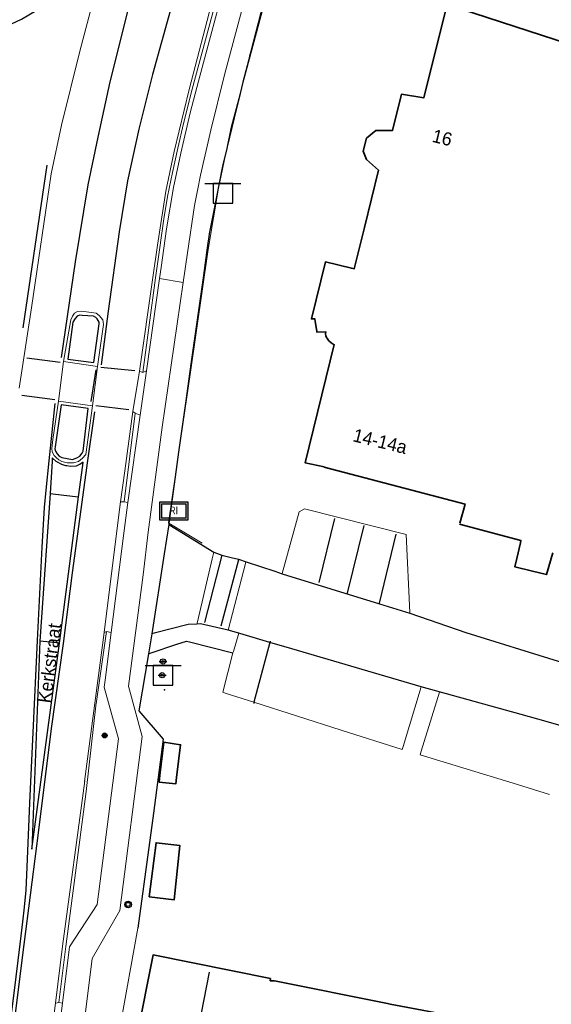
# Model space of a CAD drawing. Header units: metres. Extents: x 169249 to 194689, y 406250 to 412203.
# Tile 323 of 442: x 187870 to 187910, y 411186 to 411261. Entities that reach past the tile are written whole.
import ezdxf
from ezdxf.enums import TextEntityAlignment as Align

# ---------------------------------------------------------------- set-up
doc = ezdxf.new("R2010")
doc.units = ezdxf.units.M
doc.layers.get('0').update_dxf_attribs({"linetype": 'CONTINUOUS'})
for name, color, linetype in [('BGT_NLCS_N264$0$B-WE-IE-MEUBILAIR_WEGMEUBILAIR-S', 252, 'CONTINUOUS'), ('BGT_NLCS_N264$0$B-WE-KG-KADASTRAAL_NOK-G', 252, 'CONTINUOUS'), ('BGT_NLCS_N264$0$B-WE-OG-TOPOGRAFIE_WEG_RIJWEG-G', 252, 'CONTINUOUS'), ('BGT_NLCS_N264$0$B-WE-OG-TOPOGRAFIE_WEG_VERKEERSEILAND-GV', 252, 'CONTINUOUS'), ('BGT_NLCS_N264$0$B-WE-OG-TOPOGRAFIE_WEG_VOETPAD-G', 252, 'CONTINUOUS'), ('BGT_NLCS_N264$0$B-WE-VW-MARKERING-G', 252, 'CONTINUOUS'), ('BGT_NLCS_N264$0$B-WE-VW-VERKEERSTEKEN_DRAAGCONSTRUCTIE-S', 252, 'CONTINUOUS'), ('BGT_NLCS_N264$0$Label_Nummeraanduidingreeks', 252, 'CONTINUOUS'), ('BGT_NLCS_N264$0$Label_Openbareruimte', 252, 'CONTINUOUS')]:
    doc.layers.add(name, color=color, linetype=linetype)
for name, color, linetype, lineweight in [('BGT_NLCS_N264$0$B-WE-IE-TERREINAFSCHEIDING_KUNSTMATIG_HEKWERK-G', 252, 'BGT_NLCS_N264$0$IE-TERREINAFSCHEIDING-KUNSTMATIG', 18), ('BGT_NLCS_N264$0$B-WE-OG-TOPOGRAFIE_BEBOUWING-G', 252, 'CONTINUOUS', 35), ('BGT_NLCS_N264$0$B-WE-OG-TOPOGRAFIE_WEG_PARKEERPLAATS-G', 252, 'CONTINUOUS', 18), ('BGT_NLCS_N264$0$B-WE-OG-TOPOGRAFIE_WEG_RIJWEG-GV', 252, 'CONTINUOUS', 18), ('BGT_NLCS_N264$0$B-WE-OG-TOPOGRAFIE_WEG_RIJWIELPAD-GV', 252, 'CONTINUOUS', 18), ('BGT_NLCS_N264$0$B-WE-OG-TOPOGRAFIE_WEG_VERHARD-G', 252, 'CONTINUOUS', 18), ('BGT_NLCS_N264$0$B-WE-OG-TOPOGRAFIE_WEG_VOETPAD-GV', 252, 'CONTINUOUS', 18), ('BGT_NLCS_N264$0$B-WE-VW-VERKEERSTEKEN_BORD-S', 252, 'CONTINUOUS', 25), ('X-XX-AL-REFERENTIE-G', 7, 'CONTINUOUS', 18)]:
    doc.layers.add(name, color=color, linetype=linetype, lineweight=lineweight)
doc.styles.add('BGT_NLCS_N264$0$NLCS-ISO', font='NLCS-ISO.ttf')
doc.styles.add('BGT_NLCS_N264$0$STANDARD', font='txt')
doc.linetypes.add('BGT_NLCS_N264$0$IE-TERREINAFSCHEIDING-KUNSTMATIG', pattern='A,4,[82,NLCS.SHX,S=0.75,R=90,X=0,Y=0],4,-2', length=10)

# ---------------------------------------------------------------- blocks, each defined once
blk = doc.blocks.new('BGT_NLCS_N264$0$SIE-WEG_AFVALBAK_TYPE_01')
for radius in [0.25, 0.156]:
    blk.add_circle((0, 0), radius)
blk = doc.blocks.new('BGT_NLCS_N264$0$SVW-VERKEERSTEKEN_BORD_ANWB-SO')
blk.add_line((-1.375, 0), (1.375, 0))
at = {"flags": 128}
blk.add_lwpolyline([(-0.75, 0), (-0.75, -1.5), (0.75, -1.5), (0.75, 0)], close=True, dxfattribs=at)
blk = doc.blocks.new('BGT_NLCS_N264$0$SRI-TERREINKAST-SO')
at = {"ltscale": 0.1}
h = blk.add_hatch(color=256, dxfattribs=at)
h.paths.add_polyline_path([(1.163, 0.641), (-1.012, 0.641), (-1.012, -0.71), (1.163, -0.71)])
h.paths.add_polyline_path([(1.013, 0.491), (-0.862, 0.491), (-0.862, -0.56), (1.013, -0.56)], flags=16)
at = {"flags": 128}
for points in [[(1.163, 0.641), (-1.012, 0.641), (-1.012, -0.71), (1.163, -0.71)], [(1.013, 0.491), (-0.862, 0.491), (-0.862, -0.56), (1.013, -0.56)]]:
    blk.add_lwpolyline(points, close=True, dxfattribs=at)
at = {"style": 'BGT_NLCS_N264$0$NLCS-ISO'}
blk.add_text('RI', height=0.6, dxfattribs=at).set_placement((-0.262, -0.289))
blk = doc.blocks.new('BGT_NLCS_N264$0$SIE-WEG_PAAL_ALGEMEEN_TYPE_01-SO')
h = blk.add_hatch(color=256)
edge = h.paths.add_edge_path()
edge.add_arc((0, 0), 0.188, 0, 360)
at = {"ltscale": 0.5}
blk.add_circle((0, 0), 0.188, dxfattribs=at)
blk = doc.blocks.new('BGT_NLCS_N264$0$SIE-WEG_VERKEERSBORD_PAAL-SO')
blk.add_line((-0.3, 0), (0.3, 0))
for radius in [0.2, 0.0745]:
    blk.add_circle((0, 0), radius)
blk = doc.blocks.new('BGT_NLCS_N264')
at = {"layer": 'BGT_NLCS_N264$0$B-WE-IE-MEUBILAIR_WEGMEUBILAIR-S'}
blk.add_point((187880.876, 411210.39, 12.326), dxfattribs=at)
at = {"layer": 'BGT_NLCS_N264$0$B-WE-IE-TERREINAFSCHEIDING_KUNSTMATIG_HEKWERK-G'}
for p, q in [((187886.643, 411255.79, 11.546), (187891.423, 411273.727, 11.528)), ((187883.736, 411221.552, 11.577), (187881.212, 411223.086, 11.543)), ((187878.842, 411192.234, 11.521), (187875.713, 411174.998, 11.558))]:
    blk.add_line(p, q, dxfattribs=at)
for points in [[(187885.62, 411251.617, 11.549), (187885.961, 411253.231, 11.548), (187886.643, 411255.79, 11.546)], [(187881.695, 411226.611, 11.542), (187882.856, 411234.572, 11.54), (187884.199, 411243.921, 11.554), (187884.981, 411248.598, 11.552), (187885.62, 411251.617, 11.549)], [(187881.212, 411223.086, 11.543), (187881.184, 411223.103, 11.543), (187881.695, 411226.611, 11.542)]]:
    blk.add_polyline3d(points, dxfattribs=at)
at = {"layer": 'BGT_NLCS_N264$0$B-WE-KG-KADASTRAAL_NOK-G'}
blk.add_line((187884.28, 411188.894, 20.362), (187882.091, 411177.571, 20.347), dxfattribs=at)
at = {"layer": 'BGT_NLCS_N264$0$B-WE-OG-TOPOGRAFIE_BEBOUWING-G'}
for points in [[(187903.374, 411223.071, 16.915), (187903.766, 411224.538, 18.769), (187893.045, 411227.357, 18.748), (187893.035, 411227.367, 16.174), (187891.596, 411227.674, 16.234), (187893.803, 411236.677, 16.216), (187893.805, 411236.673, 14.758), (187893.561, 411236.821, 14.764), (187893.38, 411236.98, 14.764), (187893.284, 411237.111, 14.764), (187893.22, 411237.22, 14.767), (187893.171, 411237.357, 14.77), (187893.146, 411237.505, 14.782), (187893.164, 411237.65, 15.208), (187892.47, 411237.632, 15.208), (187892.464, 411237.676, 15.208), (187892.35, 411238.468, 15.201), (187892.328, 411238.627, 15.199), (187892.326, 411238.639, 15.199), (187892.204, 411238.641, 15.196), (187892.07, 411238.643, 15.193), (187892.073, 411238.655, 15.193), (187893.131, 411242.971, 15.184), (187893.131, 411242.972, 15.184), (187895.112, 411242.498, 15.181), (187895.321, 411242.454, 18.787), (187896.104, 411245.61, 18.79), (187897.183, 411249.963, 18.793), (187897.177, 411249.968, 18.793), (187896.268, 411250.778, 18.781), (187895.998, 411251.407, 18.781), (187896.246, 411252.397, 18.769), (187896.981, 411252.974, 18.766), (187897.918, 411252.978, 18.757), (187898.234, 411252.98, 18.754), (187898.919, 411255.748, 18.763), (187900.625, 411255.475, 18.76), (187902.377, 411262.499, 18.736)], [(187902.4, 411262.59, 18.736), (187928.005, 411254.25, 19.151)], [(187910.453, 411220.828, 14.371), (187909.971, 411219.174, 14.419), (187908.885, 411219.432, 14.416), (187907.556, 411219.748, 14.413), (187907.56, 411219.764, 14.413), (187907.701, 411220.388, 14.422), (187907.974, 411221.589, 14.44), (187908.016, 411221.774, 16.924), (187903.328, 411223.007, 16.942)], [(187880.468, 411203.358, 13.21), (187880.531, 411203.891, 13.215), (187880.827, 411206.396, 13.237), (187882.106, 411206.212, 13.246), (187881.8, 411203.704, 13.251), (187881.743, 411203.237, 13.252), (187880.468, 411203.358, 13.21)], [(187879.722, 411194.639, 13.339), (187880.242, 411198.751, 13.351), (187882.042, 411198.543, 13.333), (187881.622, 411194.409, 13.333), (187879.722, 411194.639, 13.339)], [(187889.263, 411188.245, 14.71), (187897.869, 411186.507, 14.722), (187898.058, 411186.459, 14.398), (187903.458, 411185.431, 14.434)], [(187877.555, 411177.863, 17.116), (187880.005, 411190.201, 17.092), (187888.945, 411188.4, 17.065), (187888.935, 411188.237, 16.963), (187889.263, 411188.245, 14.71)]]:
    blk.add_polyline3d(points, dxfattribs=at)
at = {"layer": 'BGT_NLCS_N264$0$B-WE-OG-TOPOGRAFIE_WEG_PARKEERPLAATS-G'}
for points in [[(187899.559, 411216.224, 11.554), (187899.556, 411216.287, 11.555), (187899.291, 411222.228, 11.674), (187891.53, 411224.172, 11.701), (187891.123, 411223.953, 11.701), (187889.84, 411219.25, 11.59), (187889.836, 411219.237, 11.59)], [(187886.091, 411213.203, 11.539), (187886.121, 411213.305, 11.54), (187886.535, 411214.697, 11.551)], [(187887.691, 411209.447, 11.622), (187885.501, 411210.147, 11.626), (187885.311, 411210.208, 11.626), (187886.091, 411213.203, 11.539)], [(187900.425, 411210.633, 11.5), (187899.039, 411206.078, 11.597), (187898.967, 411205.842, 11.602), (187894.321, 411207.328, 11.61), (187887.691, 411209.447, 11.622)], [(187901.824, 411210.22, 11.488), (187900.418, 411205.713, 11.537), (187900.336, 411205.452, 11.54), (187907.749, 411203.178, 11.548), (187910.184, 411202.431, 11.551)]]:
    blk.add_polyline3d(points, dxfattribs=at)
at = {"layer": 'BGT_NLCS_N264$0$B-WE-OG-TOPOGRAFIE_WEG_RIJWEG-G'}
for p, q in [((187881.196, 411222.973, 11.575), (187884.633, 411220.868, 11.716)), ((187886.516, 411220.337, 11.641), (187887.083, 411220.147, 11.581)), ((187889.836, 411219.237, 11.59), (187897.248, 411216.94, 11.563)), ((187897.248, 411216.94, 11.563), (187899.559, 411216.224, 11.554)), ((187886.535, 411214.697, 11.551), (187885.726, 411214.936, 11.512))]:
    blk.add_line(p, q, dxfattribs=at)
for points in [[(187867.711, 411260.585, 11.476), (187867.716, 411260.587, 11.476), (187868.474, 411260.821, 11.482), (187868.844, 411260.936, 11.485), (187869.985, 411261.461, 11.509), (187871.107, 411262.112, 11.512), (187872.195, 411262.818, 11.542), (187872.735, 411263.305, 11.544), (187873.091, 411263.626, 11.545), (187874.128, 411264.676, 11.566), (187874.421, 411264.973, 11.572), (187875.167, 411265.99, 11.473), (187875.819, 411267.126, 11.59), (187875.854, 411267.207, 11.59), (187876.394, 411268.477, 11.596), (187876.847, 411269.601, 11.593)], [(187884.633, 411220.868, 11.716), (187884.642, 411220.865, 11.716), (187885.233, 411220.652, 11.722)], [(187885.233, 411220.652, 11.722), (187885.946, 411220.477, 11.677), (187886.516, 411220.337, 11.641)], [(187887.083, 411220.147, 11.581), (187889.267, 411219.425, 11.588), (187889.836, 411219.237, 11.59)], [(187899.559, 411216.224, 11.554), (187903.826, 411214.752, 11.527), (187910.843, 411212.584, 11.554), (187912.839, 411211.941, 11.557)], [(187883.339, 411215.394, 11.604), (187882.691, 411215.359, 11.548), (187880.082, 411214.709, 11.605), (187879.904, 411214.665, 11.609)], [(187885.726, 411214.936, 11.512), (187883.607, 411215.409, 11.545), (187883.339, 411215.394, 11.604)], [(187888.908, 411213.997, 11.517), (187886.614, 411214.674, 11.55), (187886.535, 411214.697, 11.551)], [(187900.425, 411210.633, 11.5), (187890.567, 411213.507, 11.494), (187888.908, 411213.997, 11.517)], [(187911.724, 411207.477, 11.524), (187909.302, 411208.153, 11.519), (187908.027, 411208.51, 11.516), (187900.425, 411210.633, 11.5)]]:
    blk.add_polyline3d(points, dxfattribs=at)
at = {"layer": 'BGT_NLCS_N264$0$B-WE-OG-TOPOGRAFIE_WEG_RIJWEG-GV'}
for p, q in [((187876.224, 411238.223, 11.476), (187875.787, 411235.023, 11.431)), ((187872.8, 411232.369, 11.455), (187873.198, 411235.396, 11.473)), ((187875.787, 411235.023, 11.431), (187875.396, 411232.029, 11.431)), ((187878.471, 411231.592, 11.302), (187878.964, 411234.663, 11.326)), ((187872.267, 411184.042, 11.323), (187872.575, 411186.526, 11.371))]:
    blk.add_line(p, q, dxfattribs=at)
for points in [[(187877.184, 411269.514, 11.549), (187876.136, 411265.468, 11.481), (187874.419, 411259.029, 11.45), (187873.041, 411253.4, 11.45), (187872.236, 411249.686, 11.47), (187870.763, 411239.476, 11.43), (187869.808, 411233.368, 11.43)], [(187878.964, 411234.663, 11.326), (187879.992, 411241.794, 11.308), (187880.345, 411244.246, 11.302), (187880.989, 411248.371, 11.308), (187881.619, 411251.395, 11.305), (187882.756, 411256.098, 11.296), (187884.422, 411262.524, 11.275), (187885.687, 411267.198, 11.347)], [(187873.198, 411235.396, 11.473), (187873.742, 411238.573, 11.488), (187873.872, 411238.854, 11.485), (187874.013, 411239.063, 11.485), (187874.264, 411239.213, 11.482), (187874.561, 411239.234, 11.479), (187875.662, 411239.063, 11.482), (187875.897, 411238.905, 11.479), (187876.188, 411238.578, 11.479), (187876.224, 411238.223, 11.476)], [(187875.396, 411232.029, 11.431), (187874.875, 411228.31, 11.446), (187874.635, 411228.021, 11.452), (187874.336, 411227.787, 11.452), (187873.938, 411227.679, 11.449), (187873.464, 411227.673, 11.455), (187873.063, 411227.789, 11.458), (187872.823, 411227.907, 11.458), (187872.622, 411228.073, 11.458), (187872.466, 411228.235, 11.458), (187872.33, 411228.503, 11.461), (187872.3, 411228.765, 11.461), (187872.366, 411229.453, 11.464), (187872.8, 411232.369, 11.455)], [(187877.519, 411224.702, 11.311), (187877.846, 411227.067, 11.308), (187878.471, 411231.592, 11.302)], [(187876.285, 411214.752, 11.277), (187877.213, 411222.303, 11.318), (187877.519, 411224.702, 11.311)], [(187872.575, 411186.526, 11.371), (187873.122, 411190.866, 11.344), (187874.814, 411203.472, 11.264), (187874.796, 411203.408, 11.289), (187876.285, 411214.752, 11.277)]]:
    blk.add_polyline3d(points, dxfattribs=at)
at = {"layer": 'BGT_NLCS_N264$0$B-WE-OG-TOPOGRAFIE_WEG_RIJWIELPAD-GV'}
for p, q in [((187879.507, 411234.69, 11.437), (187880.496, 411241.708, 11.424)), ((187880.496, 411241.708, 11.424), (187882.289, 411241.402, 11.502)), ((187875.787, 411235.023, 11.431), (187873.198, 411235.396, 11.473)), ((187879.215, 411234.557, 11.485), (187878.964, 411234.663, 11.326)), ((187879.016, 411231.315, 11.425), (187879.507, 411234.69, 11.437)), ((187879.507, 411234.69, 11.437), (187879.215, 411234.557, 11.485)), ((187872.8, 411232.369, 11.455), (187875.396, 411232.029, 11.431)), ((187878.651, 411231.467, 11.443), (187877.81, 411224.709, 11.458)), ((187878.096, 411224.651, 11.452), (187879.016, 411231.315, 11.425)), ((187878.471, 411231.592, 11.302), (187878.651, 411231.467, 11.443)), ((187878.651, 411231.467, 11.443), (187879.016, 411231.315, 11.425)), ((187877.81, 411224.709, 11.458), (187877.519, 411224.702, 11.311)), ((187877.81, 411224.709, 11.458), (187878.096, 411224.651, 11.452)), ((187872.83, 411186.574, 11.479), (187872.575, 411186.526, 11.371)), ((187873.12, 411186.536, 11.479), (187872.799, 411184.1, 11.467)), ((187873.12, 411186.536, 11.479), (187872.83, 411186.574, 11.479))]:
    blk.add_line(p, q, dxfattribs=at)
for points in [[(187879.215, 411234.557, 11.485), (187880.203, 411241.758, 11.457), (187880.499, 411243.907, 11.449), (187880.828, 411246.26, 11.476), (187881.118, 411247.967, 11.488), (187881.476, 411249.779, 11.482), (187881.893, 411251.638, 11.485), (187882.318, 411253.512, 11.491), (187882.98, 411256.128, 11.488), (187885.954, 411267.139, 11.497)], [(187880.496, 411241.708, 11.424), (187880.614, 411242.545, 11.422), (187881.038, 411245.495, 11.449), (187881.575, 411248.656, 11.47), (187882.131, 411251.261, 11.455), (187882.834, 411254.331, 11.455), (187883.457, 411256.744, 11.452), (187886.22, 411267.068, 11.446)], [(187882.289, 411241.402, 11.502), (187882.616, 411243.659, 11.5), (187883.162, 411247.262, 11.527), (187883.385, 411248.421, 11.532)], [(187878.096, 411224.651, 11.452), (187877.786, 411222.329, 11.458), (187876.819, 411214.747, 11.465)], [(187876.819, 411214.747, 11.465), (187876.358, 411211.14, 11.468), (187876.275, 411210.589, 11.455), (187877.364, 411206.67, 11.481), (187875.748, 411194.053, 11.532), (187873.656, 411190.83, 11.475), (187873.12, 411186.536, 11.479)]]:
    blk.add_polyline3d(points, dxfattribs=at)
at = {"layer": 'BGT_NLCS_N264$0$B-WE-OG-TOPOGRAFIE_WEG_VERHARD-G'}
for points in [[(187884.633, 411220.868, 11.716), (187884.515, 411220.37, 11.706), (187883.383, 411215.58, 11.608), (187883.339, 411215.394, 11.604)], [(187887.083, 411220.147, 11.581), (187887.074, 411220.111, 11.581), (187885.727, 411214.938, 11.512), (187885.726, 411214.936, 11.512)]]:
    blk.add_polyline3d(points, dxfattribs=at)
at = {"layer": 'BGT_NLCS_N264$0$B-WE-OG-TOPOGRAFIE_WEG_VERKEERSEILAND-GV'}
for points in [[(187875.903, 411238.25, 11.59), (187875.892, 411238.382, 11.59), (187875.748, 411238.632, 11.59), (187875.649, 411238.75, 11.59), (187875.481, 411238.839, 11.581), (187874.61, 411238.904, 11.617), (187874.417, 411238.92, 11.617), (187874.231, 411238.846, 11.614), (187874.066, 411238.676, 11.608), (187873.906, 411238.385, 11.59), (187873.528, 411235.564, 11.569), (187875.506, 411235.315, 11.56), (187875.903, 411238.25, 11.59)], [(187873.062, 411228.087, 11.566), (187873.882, 411227.938, 11.569), (187874.073, 411228.003, 11.569), (187874.251, 411228.075, 11.566), (187874.431, 411228.197, 11.566), (187874.602, 411228.406, 11.563), (187874.678, 411228.568, 11.557), (187875.066, 411231.808, 11.572), (187872.998, 411232.085, 11.608), (187872.542, 411228.89, 11.572), (187872.538, 411228.747, 11.569), (187872.579, 411228.568, 11.569), (187872.711, 411228.359, 11.569), (187872.85, 411228.193, 11.566), (187873.062, 411228.087, 11.566)]]:
    blk.add_polyline3d(points, dxfattribs=at)
at = {"layer": 'BGT_NLCS_N264$0$B-WE-OG-TOPOGRAFIE_WEG_VOETPAD-G'}
for p, q in [((187881.695, 411226.611, 11.622), (187881.212, 411223.086, 11.576)), ((187879.904, 411214.665, 11.609), (187879.669, 411213.146, 11.56))]:
    blk.add_line(p, q, dxfattribs=at)
for points in [[(187891.207, 411273.838, 11.632), (187889.528, 411267.127, 11.629), (187889.501, 411266.984, 11.659), (187889.206, 411265.763, 11.657), (187889.016, 411264.978, 11.656), (187888.803, 411264.215, 11.658), (187888.549, 411263.301, 11.66), (187888.202, 411261.947, 11.651), (187887.449, 411259.004, 11.634), (187887.357, 411258.643, 11.632), (187887.293, 411258.394, 11.664), (187886.851, 411256.675, 11.654), (187886.643, 411255.79, 11.654)], [(187886.643, 411255.79, 11.654), (187886.471, 411255.058, 11.654), (187886.187, 411253.943, 11.669), (187885.648, 411251.732, 11.669), (187885.62, 411251.617, 11.666)], [(187885.62, 411251.617, 11.666), (187885.284, 411250.259, 11.626), (187884.58, 411246.646, 11.633), (187884.578, 411246.635, 11.633), (187884.329, 411245.36, 11.623), (187884.311, 411245.267, 11.622), (187884.113, 411243.87, 11.638), (187883.841, 411241.944, 11.602), (187882.928, 411235.545, 11.656), (187882.774, 411234.463, 11.665), (187882.498, 411232.388, 11.623), (187881.955, 411228.502, 11.647), (187881.695, 411226.611, 11.622)], [(187881.196, 411222.973, 11.575), (187880.851, 411220.757, 11.584), (187879.904, 411214.665, 11.609)], [(187881.212, 411223.086, 11.576), (187881.206, 411223.049, 11.576), (187881.196, 411222.973, 11.575)], [(187879.669, 411213.146, 11.56), (187879.87, 411213.213, 11.564), (187881.815, 411213.858, 11.598), (187882.549, 411214.102, 11.611), (187882.787, 411214.041, 11.606), (187886.091, 411213.203, 11.539)], [(187879.669, 411213.146, 11.56), (187878.914, 411208.802, 11.572), (187880.775, 411206.634, 11.584), (187880.037, 411201.013, 11.584), (187878.842, 411192.234, 11.521)]]:
    blk.add_polyline3d(points, dxfattribs=at)
at = {"layer": 'BGT_NLCS_N264$0$B-WE-OG-TOPOGRAFIE_WEG_VOETPAD-GV'}
for p, q in [((187876.449, 411214.845, 11.368), (187876.285, 411214.752, 11.277)), ((187876.819, 411214.747, 11.465), (187876.449, 411214.845, 11.368))]:
    blk.add_line(p, q, dxfattribs=at)
for points in [[(187913.508, 411334.115, 11.54), (187908.846, 411324.828, 11.536), (187902.859, 411312.915, 11.522), (187900.127, 411307.109, 11.522), (187898.462, 411303.136, 11.513), (187897.707, 411301.052, 11.53), (187896.963, 411298.91, 11.548), (187895.924, 411295.759, 11.513), (187894.992, 411292.769, 11.492), (187893.816, 411288.72, 11.467), (187892.169, 411282.391, 11.467), (187890.087, 411274.551, 11.518), (187887.435, 411264.627, 11.512), (187885.437, 411257.232, 11.524), (187884.399, 411253.016, 11.533), (187883.609, 411249.58, 11.536), (187883.385, 411248.421, 11.532)], [(187882.289, 411241.402, 11.502), (187880.693, 411230.402, 11.509), (187879.637, 411222.41, 11.543), (187879.259, 411219.158, 11.468), (187878.143, 411210.667, 11.468), (187879.186, 411206.83, 11.468), (187877.466, 411193.585, 11.519), (187875.376, 411189.931, 11.506), (187874.294, 411181.388, 11.521), (187872.386, 411165.846, 11.554), (187871.783, 411161.11, 11.536), (187871.226, 411156.003, 11.518), (187871.026, 411153.346, 11.521), (187870.836, 411146.47, 11.545), (187870.754, 411142.417, 11.533), (187870.751, 411142.206, 11.533)], [(187872.83, 411186.574, 11.479), (187873.373, 411190.849, 11.479), (187874.904, 411202.651, 11.554), (187875.684, 411209.408, 11.496), (187875.664, 411209.336, 11.496), (187876.449, 411214.845, 11.368)]]:
    blk.add_polyline3d(points, dxfattribs=at)
at = {"layer": 'BGT_NLCS_N264$0$B-WE-VW-MARKERING-G', "linetype": 'Continuous'}
for p, q in [((187871.921, 411250.343, 11.522), (187870.085, 411237.958, 11.47)), ((187875.649, 411234.752, 11.422), (187875.267, 411232.346, 11.428)), ((187872.167, 411225.331, 11.413), (187871.381, 411214.091, 11.37)), ((187872.883, 411213.942, 11.381), (187874.32, 411225.086, 11.381)), ((187870.164, 411190.994, 11.391), (187868.254, 411175.999, 11.402))]:
    blk.add_line(p, q, dxfattribs=at)
at = {"layer": 'BGT_NLCS_N264$0$B-WE-VW-MARKERING-G'}
for p, q in [((187870.406, 411235.67, 11.459), (187872.938, 411235.353, 11.427)), ((187876.029, 411234.953, 11.388), (187878.613, 411234.707, 11.342)), ((187872.528, 411232.469, 11.427), (187870.004, 411232.813, 11.434)), ((187878.153, 411231.707, 11.365), (187875.661, 411232.012, 11.413)), ((187892.647, 411218.576, 11.496), (187893.851, 411223.438, 11.591)), ((187885.233, 411220.652, 11.722), (187883.925, 411215.513, 11.563)), ((187897.243, 411216.92, 11.447), (187897.248, 411216.94, 11.448)), ((187871.381, 411214.091, 11.37), (187870.783, 411198.261, 11.391)), ((187870.783, 411198.261, 11.391), (187872.883, 411213.942, 11.381)), ((187888.908, 411213.997, 11.499), (187887.691, 411209.447, 11.582)), ((187887.691, 411209.447, 11.582), (187887.667, 411209.357, 11.584))]:
    blk.add_line(p, q, dxfattribs=at)
at = {"layer": 'BGT_NLCS_N264$0$B-WE-VW-MARKERING-G', "linetype": 'Continuous'}
for points in [[(187873.03, 411235.691, 11.434), (187874.092, 411242.99, 11.421), (187875.06, 411248.835, 11.447), (187875.815, 411252.479, 11.447), (187876.746, 411256.688, 11.421), (187878.125, 411262.257, 11.447), (187879.788, 411268.525, 11.368)], [(187882.834, 411267.573, 11.381), (187879.964, 411257.254, 11.394), (187878.933, 411253.092, 11.394), (187878.06, 411249.155, 11.394), (187877.417, 411245.264, 11.408), (187876.597, 411239.233, 11.368), (187876.063, 411235.148, 11.381)], [(187867.992, 411176.049, 11.37), (187869.429, 411187.282, 11.37), (187869.895, 411191.024, 11.37)]]:
    blk.add_polyline3d(points, dxfattribs=at)
at = {"layer": 'BGT_NLCS_N264$0$B-WE-VW-MARKERING-G'}
for points in [[(187869.895, 411191.024, 11.37), (187870.103, 411192.736, 11.381), (187870.222, 411193.846, 11.349), (187870.333, 411195.143, 11.381), (187870.425, 411196.9, 11.381), (187870.626, 411201.796, 11.402), (187870.883, 411207.134, 11.37), (187871.216, 411214.142, 11.381), (187871.562, 411221.248, 11.423), (187871.741, 411224.267, 11.413), (187871.863, 411225.606, 11.402), (187872.093, 411227.82, 11.402), (187872.548, 411232.195, 11.402)], [(187875.541, 411231.556, 11.381), (187874.969, 411227.489, 11.381), (187874.966, 411227.466, 11.381), (187873.858, 411219.309, 11.391), (187873.174, 411213.929, 11.381), (187872.26, 411207.449, 11.37), (187871.537, 411201.739, 11.404), (187871.127, 411198.501, 11.423), (187870.164, 411190.994, 11.391)], [(187873.064, 411227.541, 11.445), (187872.669, 411227.758, 11.455), (187872.637, 411227.776, 11.456), (187872.335, 411228.048, 11.466), (187872.319, 411227.796, 11.461), (187872.167, 411225.331, 11.413)], [(187874.32, 411225.086, 11.381), (187874.66, 411227.508, 11.39), (187874.692, 411227.733, 11.391), (187874.438, 411227.555, 11.423), (187874.408, 411227.543, 11.424), (187874.141, 411227.433, 11.434), (187873.72, 411227.389, 11.456), (187873.441, 411227.443, 11.456), (187873.361, 411227.459, 11.456), (187873.064, 411227.541, 11.445)], [(187872.167, 411225.331, 11.413), (187873.214, 411225.212, 11.397), (187874.32, 411225.086, 11.381)], [(187896.067, 411222.909, 11.561), (187894.787, 411217.742, 11.524), (187894.779, 411217.71, 11.524)], [(187897.248, 411216.94, 11.448), (187897.259, 411216.988, 11.449), (187898.508, 411222.249, 11.589)], [(187886.516, 411220.337, 11.641), (187886.505, 411220.295, 11.64), (187885.166, 411215.229, 11.557)], [(187872.883, 411213.942, 11.381), (187872.171, 411214.013, 11.376), (187871.381, 411214.091, 11.37)], [(187888.934, 411214.095, 11.497), (187888.929, 411214.077, 11.497), (187888.908, 411213.997, 11.499)]]:
    blk.add_polyline3d(points, dxfattribs=at)
at = {"layer": 'BGT_NLCS_N264$0$B-WE-IE-MEUBILAIR_WEGMEUBILAIR-S', "color": 7}
for name, p in [('BGT_NLCS_N264$0$SRI-TERREINKAST-SO', (187881.511, 411224.043, 11.644)), ('BGT_NLCS_N264$0$SIE-WEG_PAAL_ALGEMEEN_TYPE_01-SO', (187876.321, 411206.919, 11.532)), ('BGT_NLCS_N264$0$SIE-WEG_AFVALBAK_TYPE_01', (187878.102, 411194.052, 11.54)), ('BGT_NLCS_N264$0$SIE-WEG_AFVALBAK_TYPE_01', (187878.102, 411194.052, 11.54))]:
    blk.add_blockref(name, p, dxfattribs=at)
at = {"layer": 'BGT_NLCS_N264$0$B-WE-VW-VERKEERSTEKEN_BORD-S', "color": 7}
for p in [(187885.323, 411248.955, 11.505), (187880.769, 411212.244, 11.547)]:
    blk.add_blockref('BGT_NLCS_N264$0$SVW-VERKEERSTEKEN_BORD_ANWB-SO', p, dxfattribs=at)
at = {"layer": 'BGT_NLCS_N264$0$B-WE-VW-VERKEERSTEKEN_DRAAGCONSTRUCTIE-S', "color": 7}
for p in [(187880.766, 411212.552, 11.623), (187880.694, 411211.503, 11.625)]:
    blk.add_blockref('BGT_NLCS_N264$0$SIE-WEG_VERKEERSBORD_PAAL-SO', p, dxfattribs=at)
at = {"layer": 'BGT_NLCS_N264$0$Label_Nummeraanduidingreeks', "color": 7, "lineweight": 18, "style": 'BGT_NLCS_N264$0$STANDARD'}
for s, p in [('16', (187902.03, 411252.442)), ('14-14a', (187897.294, 411229.316))]:
    blk.add_text(s, height=1, rotation=-13.8, dxfattribs=at).set_placement(p, align=Align.MIDDLE)
at = {"layer": 'BGT_NLCS_N264$0$Label_Openbareruimte', "color": 252, "lineweight": 18, "style": 'BGT_NLCS_N264$0$STANDARD'}
blk.add_text('Kerkstraat', height=1, rotation=82.59082, dxfattribs=at).set_placement((187872.1, 411212.423), align=Align.MIDDLE)

msp = doc.modelspace()

# ---------------------------------------------------------------- block references
at = {"layer": 'X-XX-AL-REFERENTIE-G'}
msp.add_blockref('BGT_NLCS_N264', (0, 0), dxfattribs=at)

doc.saveas('drawing.dxf')
